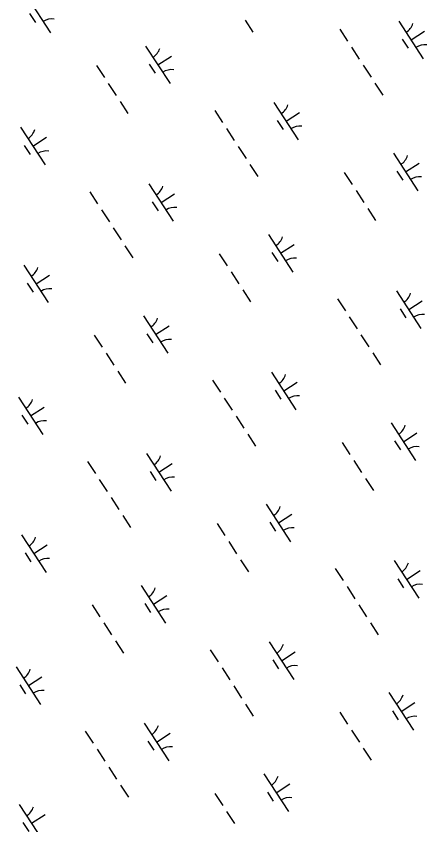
# Model space of a CAD drawing. Extents: x 3953924 to 3974542, y 193747 to 216192.
# Drawn here: x 3966751 to 3967209, y 207367 to 208270 of the extents above; entities that cross this region are included whole.
import ezdxf

# ---------------------------------------------------------------- set-up
doc = ezdxf.new("R2010")
doc.units = 0
doc.layers.add('V-WETL-SWMP', color=7, linetype='Continuous')

msp = doc.modelspace()

# ---------------------------------------------------------------- linework, layer by layer
at = {"layer": 'V-WETL-SWMP'}
for p, q in [((3966762.09, 208292.86), (3966789.37, 208250.95)), ((3966765.99, 208272.73), (3966772.54, 208262.67)), ((3967006.35, 208265.08), (3967015.08, 208251.67)), ((3967177.81, 208264.03), (3967205.08, 208222.12)), ((3967111.99, 208255.1), (3967120.71, 208241.69)), ((3967191.44, 208243.08), (3967206.53, 208252.9)), ((3967181.71, 208243.89), (3967188.25, 208233.84)), ((3966895.51, 208236.24), (3966922.79, 208194.34)), ((3967125.08, 208234.98), (3967133.81, 208221.57)), ((3966909.15, 208215.29), (3966924.24, 208225.11)), ((3966840.76, 208214.56), (3966849.48, 208201.15)), ((3966899.41, 208216.11), (3966905.96, 208206.05)), ((3967138.17, 208214.87), (3967146.9, 208201.46)), ((3966853.85, 208194.45), (3966862.58, 208181.04)), ((3967151.27, 208194.75), (3967159.99, 208181.34)), ((3966866.94, 208174.34), (3966875.67, 208160.93)), ((3967038.4, 208173.28), (3967065.68, 208131.38)), ((3966972.58, 208164.35), (3966981.31, 208150.94)), ((3967052.04, 208152.33), (3967067.13, 208162.15)), ((3967042.3, 208153.15), (3967048.85, 208143.09)), ((3966756.11, 208145.5), (3966783.38, 208103.59)), ((3966985.67, 208144.24), (3966994.4, 208130.83)), ((3966769.75, 208124.55), (3966784.83, 208134.37)), ((3966760.01, 208125.36), (3966766.55, 208115.31)), ((3966998.77, 208124.12), (3967007.5, 208110.71)), ((3967171.82, 208116.67), (3967199.1, 208074.76)), ((3967011.86, 208104.01), (3967020.59, 208090.6)), ((3967185.46, 208095.71), (3967200.55, 208105.53)), ((3967117.07, 208094.99), (3967125.8, 208081.58)), ((3967175.72, 208096.53), (3967182.27, 208086.48)), ((3966899, 208082.54), (3966926.27, 208040.63)), ((3966833.18, 208073.61), (3966841.91, 208060.2)), ((3966912.64, 208061.59), (3966927.72, 208071.41)), ((3967130.16, 208074.87), (3967138.89, 208061.47)), ((3966902.9, 208062.41), (3966909.44, 208052.35)), ((3966846.27, 208053.49), (3966855, 208040.08)), ((3967143.25, 208054.76), (3967151.98, 208041.35)), ((3966859.36, 208033.38), (3966868.09, 208019.97)), ((3967032.42, 208025.92), (3967059.7, 207984.02)), ((3966872.46, 208013.26), (3966881.19, 207999.85)), ((3967046.06, 208004.97), (3967061.14, 208014.79)), ((3966977.66, 208004.24), (3966986.39, 207990.83)), ((3967036.32, 208005.79), (3967042.86, 207995.73)), ((3966759.59, 207991.79), (3966786.87, 207949.89)), ((3966773.23, 207970.84), (3966788.32, 207980.66)), ((3966990.76, 207984.13), (3966999.48, 207970.72)), ((3966763.49, 207971.66), (3966770.04, 207961.6)), ((3967003.85, 207964.02), (3967012.58, 207950.61)), ((3967175.31, 207962.96), (3967202.59, 207921.06)), ((3967109.49, 207954.03), (3967118.22, 207940.62)), ((3967188.95, 207942.01), (3967204.03, 207951.83)), ((3966893.01, 207935.18), (3966920.29, 207893.27)), ((3967179.21, 207942.83), (3967185.75, 207932.77)), ((3967122.58, 207933.92), (3967131.31, 207920.51)), ((3966906.65, 207914.23), (3966921.74, 207924.05)), ((3966838.26, 207913.5), (3966846.99, 207900.09)), ((3966896.91, 207915.04), (3966903.46, 207904.99)), ((3967135.67, 207913.8), (3967144.4, 207900.39)), ((3966851.35, 207893.39), (3966860.08, 207879.98)), ((3967148.77, 207893.69), (3967157.5, 207880.28)), ((3966864.44, 207873.27), (3966873.17, 207859.86)), ((3967035.9, 207872.22), (3967063.18, 207830.31)), ((3966970.08, 207863.29), (3966978.81, 207849.88)), ((3967049.54, 207851.27), (3967064.63, 207861.09)), ((3966753.61, 207844.43), (3966780.89, 207802.53)), ((3967039.8, 207852.09), (3967046.35, 207842.03)), ((3966983.18, 207843.17), (3966991.91, 207829.76)), ((3966767.25, 207823.48), (3966782.33, 207833.3)), ((3966757.51, 207824.3), (3966764.06, 207814.24)), ((3966996.27, 207823.06), (3967005, 207809.65)), ((3967169.33, 207815.6), (3967196.6, 207773.7)), ((3967009.36, 207802.94), (3967018.09, 207789.53)), ((3967182.96, 207794.65), (3967198.05, 207804.47)), ((3967114.57, 207793.92), (3967123.3, 207780.52)), ((3967173.22, 207795.47), (3967179.77, 207785.41)), ((3966896.5, 207781.47), (3966923.78, 207739.57)), ((3966830.68, 207772.54), (3966839.41, 207759.13)), ((3967127.66, 207773.81), (3967136.39, 207760.4)), ((3966910.14, 207760.52), (3966925.22, 207770.34)), ((3966900.4, 207761.34), (3966906.95, 207751.28)), ((3966843.77, 207752.43), (3966852.5, 207739.02)), ((3967140.76, 207753.7), (3967149.48, 207740.29)), ((3966856.87, 207732.31), (3966865.59, 207718.9)), ((3967029.92, 207724.86), (3967057.2, 207682.95)), ((3966869.96, 207712.2), (3966878.69, 207698.79)), ((3967043.56, 207703.91), (3967058.64, 207713.73)), ((3966975.16, 207703.18), (3966983.89, 207689.77)), ((3967033.82, 207704.72), (3967040.37, 207694.67)), ((3966757.1, 207690.73), (3966784.37, 207648.82)), ((3966988.26, 207683.07), (3966996.99, 207669.66)), ((3966770.73, 207669.78), (3966785.82, 207679.6)), ((3966760.99, 207670.6), (3966767.54, 207660.54)), ((3967001.35, 207662.95), (3967010.08, 207649.54)), ((3967172.81, 207661.9), (3967200.09, 207619.99)), ((3967106.99, 207652.97), (3967115.72, 207639.56)), ((3967186.45, 207640.95), (3967201.53, 207650.77)), ((3967176.71, 207641.77), (3967183.26, 207631.71)), ((3966890.52, 207634.11), (3966917.79, 207592.21)), ((3967120.08, 207632.85), (3967128.81, 207619.44)), ((3966904.15, 207613.16), (3966919.24, 207622.98)), ((3966835.76, 207612.44), (3966844.49, 207599.03)), ((3966894.42, 207613.98), (3966900.96, 207603.92)), ((3967133.18, 207612.74), (3967141.91, 207599.33)), ((3966848.85, 207592.32), (3966857.58, 207578.91)), ((3967146.27, 207592.62), (3967155, 207579.22)), ((3966861.95, 207572.21), (3966870.68, 207558.8)), ((3967033.41, 207571.15), (3967060.68, 207529.25)), ((3966967.59, 207562.22), (3966976.32, 207548.81)), ((3967047.05, 207550.2), (3967062.13, 207560.02)), ((3967037.31, 207551.02), (3967043.85, 207540.96)), ((3966751.11, 207543.37), (3966778.39, 207501.46)), ((3966980.68, 207542.11), (3966989.41, 207528.7)), ((3966764.75, 207522.42), (3966779.84, 207532.24)), ((3966755.01, 207523.24), (3966761.56, 207513.18)), ((3966993.77, 207521.99), (3967002.5, 207508.58)), ((3967166.83, 207514.54), (3967194.1, 207472.63)), ((3967006.87, 207501.88), (3967015.59, 207488.47)), ((3967180.47, 207493.59), (3967195.55, 207503.41)), ((3967112.07, 207492.86), (3967120.8, 207479.45)), ((3967170.73, 207494.4), (3967177.27, 207484.35)), ((3966894, 207480.41), (3966921.28, 207438.51)), ((3966828.18, 207471.48), (3966836.91, 207458.07)), ((3966907.64, 207459.46), (3966922.73, 207469.28)), ((3967125.16, 207472.75), (3967133.89, 207459.34)), ((3966897.9, 207460.28), (3966904.45, 207450.22)), ((3966841.28, 207451.36), (3966850, 207437.95)), ((3967138.26, 207452.63), (3967146.99, 207439.22)), ((3966854.37, 207431.25), (3966863.1, 207417.84)), ((3967027.42, 207423.79), (3967054.7, 207381.89)), ((3966867.46, 207411.14), (3966876.19, 207397.73)), ((3967041.06, 207402.84), (3967056.15, 207412.66)), ((3966972.67, 207402.12), (3966981.4, 207388.71)), ((3967031.32, 207403.66), (3967037.87, 207393.6)), ((3966754.6, 207389.66), (3966781.87, 207347.76)), ((3966768.24, 207368.71), (3966783.32, 207378.53)), ((3966985.76, 207382), (3966994.49, 207368.59)), ((3966758.5, 207369.53), (3966765.04, 207359.47))]:
    msp.add_line(p, q, dxfattribs=at)
for centre, start, end in [((3966791, 208248.89), 82.29009, 123.83375), ((3967176.58, 208266.35), 302.29009, 343.83375), ((3966894.28, 208238.57), 302.29009, 343.83375), ((3967206.71, 208220.06), 82.29009, 123.83375), ((3966924.42, 208192.27), 82.29009, 123.83375), ((3967037.17, 208175.61), 302.29009, 343.83375), ((3966754.88, 208147.82), 302.29009, 343.83375), ((3967067.31, 208129.31), 82.29009, 123.83375), ((3966785.01, 208101.53), 82.29009, 123.83375), ((3967170.59, 208118.99), 302.29009, 343.83375), ((3967200.73, 208072.7), 82.29009, 123.83375), ((3966897.77, 208084.86), 302.29009, 343.83375), ((3966927.9, 208038.57), 82.29009, 123.83375), ((3967031.19, 208028.25), 302.29009, 343.83375), ((3967061.32, 207981.95), 82.29009, 123.83375), ((3966758.36, 207994.12), 302.29009, 343.83375), ((3966788.5, 207947.82), 82.29009, 123.83375), ((3967174.08, 207965.29), 302.29009, 343.83375), ((3967204.21, 207918.99), 82.29009, 123.83375), ((3966891.78, 207937.5), 302.29009, 343.83375), ((3966921.92, 207891.21), 82.29009, 123.83375), ((3967034.67, 207874.54), 302.29009, 343.83375), ((3967064.81, 207828.25), 82.29009, 123.83375), ((3966752.38, 207846.76), 302.29009, 343.83375), ((3966782.52, 207800.46), 82.29009, 123.83375), ((3967168.09, 207817.93), 302.29009, 343.83375), ((3967198.23, 207771.63), 82.29009, 123.83375), ((3966895.27, 207783.8), 302.29009, 343.83375), ((3966925.41, 207737.5), 82.29009, 123.83375), ((3967028.69, 207727.18), 302.29009, 343.83375), ((3967058.83, 207680.89), 82.29009, 123.83375), ((3966755.86, 207693.06), 302.29009, 343.83375), ((3966786, 207646.76), 82.29009, 123.83375), ((3967171.58, 207664.22), 302.29009, 343.83375), ((3966889.29, 207636.44), 302.29009, 343.83375), ((3967201.72, 207617.93), 82.29009, 123.83375), ((3966919.42, 207590.14), 82.29009, 123.83375), ((3967032.18, 207573.48), 302.29009, 343.83375), ((3966749.88, 207545.69), 302.29009, 343.83375), ((3967062.31, 207527.18), 82.29009, 123.83375), ((3966780.02, 207499.4), 82.29009, 123.83375), ((3967165.6, 207516.86), 302.29009, 343.83375), ((3967195.73, 207470.57), 82.29009, 123.83375), ((3966892.77, 207482.74), 302.29009, 343.83375), ((3966922.91, 207436.44), 82.29009, 123.83375), ((3967026.19, 207426.12), 302.29009, 343.83375), ((3967056.33, 207379.82), 82.29009, 123.83375), ((3966753.37, 207391.99), 302.29009, 343.83375)]:
    msp.add_arc(centre, 17.62, start, end, dxfattribs=at)

doc.saveas('drawing.dxf')
